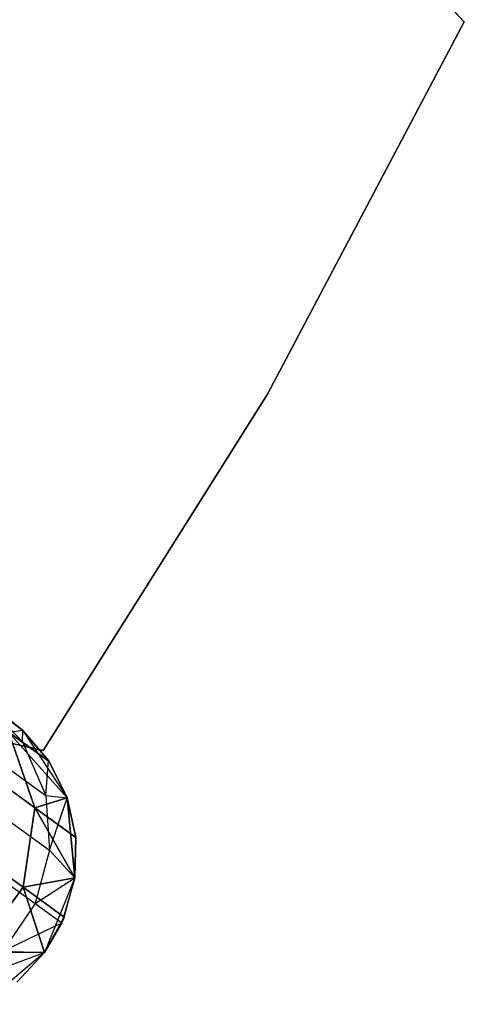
# Model space of a CAD drawing. Extents: x 0.3 to 7.1, y -3.38 to 3.38.
# Tile 274 of 394: x 6.43 to 6.7, y -2.03 to -1.44. Entities that reach past the tile are written whole.
import ezdxf

# ---------------------------------------------------------------- set-up
doc = ezdxf.new("R2010")
doc.units = 0
doc.header["$LTSCALE"] = 2.54
doc.layers.get('0').update_dxf_attribs({"linetype": 'CONTINUOUS'})

# ---------------------------------------------------------------- blocks, each defined once
blk = doc.blocks.new('SINGLES_B_BB_STL')
at = {"color": 0}
for p, q in [((6.69661, -1.44465, 1.9), (6.66507, -1.41074, 1.9)), ((6.66507, -1.41074, 1.7), (6.69661, -1.44465, 1.7)), ((6.66507, -1.41074, 1.7), (6.69661, -1.44465, 1.7)), ((6.69661, -1.44465, 1.9), (6.66507, -1.41074, 1.9)), ((6.5795, -1.66615, 1.7), (6.69661, -1.44465, 1.7)), ((6.69661, -1.44465, 1.9), (6.5795, -1.66615, 1.9)), ((6.69661, -1.44465, 1.9), (6.5795, -1.66615, 1.9)), ((6.5795, -1.66615, 1.7), (6.69661, -1.44465, 1.7)), ((6.69661, -1.44465, 1.7), (6.69661, -1.44465, 1.9)), ((6.69661, -1.44465, 1.7), (6.69661, -1.44465, 1.9)), ((6.44606, -1.87822, 1.7), (6.5795, -1.66615, 1.7)), ((6.5795, -1.66615, 1.9), (6.44606, -1.87822, 1.9)), ((6.5795, -1.66615, 1.9), (6.44606, -1.87822, 1.9)), ((6.44606, -1.87822, 1.7), (6.5795, -1.66615, 1.7)), ((6.5795, -1.66615, 1.7), (6.5795, -1.66615, 1.9)), ((6.5795, -1.66615, 1.7), (6.5795, -1.66615, 1.9)), ((6.40959, -1.84771, 39.41335), (6.43416, -1.86646, 39.09119)), ((6.40959, -1.84771, 39.41335), (6.43416, -1.86646, 39.09119)), ((6.40959, -1.84771, 39.41335), (6.43388, -1.87308, 39.41739)), ((6.40959, -1.84771, 39.41335), (6.43388, -1.87308, 39.41739)), ((6.40478, -1.85195, 39.64402), (6.43388, -1.87308, 39.41739)), ((6.40478, -1.85195, 39.64402), (6.43388, -1.87308, 39.41739)), ((6.43416, -1.86646, 1.7), (6.41465, -1.85229, 11.29242)), ((6.43416, -1.86646, 1.7), (6.41465, -1.85229, 11.29242)), ((6.4413, -1.91239, 16.54461), (6.36892, -1.85981, 16.12883)), ((6.4413, -1.91239, 16.54461), (6.36892, -1.85981, 16.12883)), ((6.36892, -1.85981, 12.13244), (6.4413, -1.91239, 11.71666)), ((6.36892, -1.85981, 12.13244), (6.4413, -1.91239, 11.71666)), ((6.42483, -1.85879, 1.7), (6.43416, -1.86646, 1.7)), ((6.43416, -1.86646, 16.96885), (6.42483, -1.85879, 16.96885)), ((6.42483, -1.85879, 39.09119), (6.43416, -1.86646, 39.09119)), ((6.43416, -1.86646, 16.96885), (6.42483, -1.85879, 16.96885)), ((6.43416, -1.86646, 11.29242), (6.42483, -1.85879, 11.29242)), ((6.43416, -1.86646, 11.29242), (6.42483, -1.85879, 11.29242)), ((6.43416, -1.86646, 1.7), (6.42483, -1.85879, 11.29242)), ((6.43416, -1.86646, 1.7), (6.42483, -1.85879, 11.29242)), ((6.42483, -1.85879, 1.7), (6.43416, -1.86646, 1.7)), ((6.42483, -1.85879, 39.09119), (6.43416, -1.86646, 39.09119)), ((6.401, -1.86796, 1.9), (6.44606, -1.87822, 1.9)), ((6.44606, -1.87822, 1.7), (6.401, -1.86796, 1.7)), ((6.44606, -1.87822, 1.7), (6.401, -1.86796, 1.7)), ((6.401, -1.86796, 1.9), (6.44606, -1.87822, 1.9)), ((6.43416, -1.86646, 16.96885), (6.42573, -1.86747, 16.55016)), ((6.43416, -1.86646, 16.96885), (6.42573, -1.86747, 16.55016)), ((6.43416, -1.86646, 11.29242), (6.42573, -1.86747, 11.71111)), ((6.43416, -1.86646, 11.29242), (6.42573, -1.86747, 11.71111)), ((6.4497, -1.88489, 16.96885), (6.42573, -1.86747, 16.55016)), ((6.4497, -1.88489, 16.96885), (6.42573, -1.86747, 16.55016)), ((6.46039, -1.9065, 16.96885), (6.42573, -1.86747, 16.55016)), ((6.46039, -1.9065, 16.96885), (6.42573, -1.86747, 16.55016)), ((6.4413, -1.91239, 16.54461), (6.42573, -1.86747, 16.55016)), ((6.4413, -1.91239, 16.54461), (6.42573, -1.86747, 16.55016)), ((6.42573, -1.86747, 11.71111), (6.4497, -1.88489, 11.29242)), ((6.42573, -1.86747, 11.71111), (6.4497, -1.88489, 11.29242)), ((6.42573, -1.86747, 11.71111), (6.46039, -1.9065, 11.29242)), ((6.42573, -1.86747, 11.71111), (6.46039, -1.9065, 11.29242)), ((6.42573, -1.86747, 11.71111), (6.4413, -1.91239, 11.71666)), ((6.42573, -1.86747, 11.71111), (6.4413, -1.91239, 11.71666)), ((6.43388, -1.87308, 39.41739), (6.43416, -1.86646, 39.09119)), ((6.43388, -1.87308, 39.41739), (6.43416, -1.86646, 39.09119)), ((6.43416, -1.86646, 1.7), (6.46039, -1.9065, 1.7)), ((6.4497, -1.88489, 16.96885), (6.43416, -1.86646, 39.09119)), ((6.43416, -1.86646, 39.09119), (6.44931, -1.8843, 39.09119)), ((6.4497, -1.88489, 16.96885), (6.43416, -1.86646, 39.09119)), ((6.4497, -1.88489, 16.96885), (6.43416, -1.86646, 16.96885)), ((6.43416, -1.86646, 16.96885), (6.43416, -1.86646, 39.09119)), ((6.43416, -1.86646, 16.96885), (6.43416, -1.86646, 39.09119)), ((6.4497, -1.88489, 16.96885), (6.43416, -1.86646, 16.96885)), ((6.4497, -1.88489, 11.29242), (6.43416, -1.86646, 11.29242)), ((6.43416, -1.86646, 11.29242), (6.43416, -1.86646, 1.7)), ((6.43416, -1.86646, 11.29242), (6.43416, -1.86646, 1.7)), ((6.4497, -1.88489, 11.29242), (6.43416, -1.86646, 11.29242)), ((6.4497, -1.88489, 11.29242), (6.43416, -1.86646, 1.7)), ((6.4497, -1.88489, 11.29242), (6.43416, -1.86646, 1.7)), ((6.43416, -1.86646, 1.7), (6.46039, -1.9065, 1.7)), ((6.43416, -1.86646, 39.09119), (6.44931, -1.8843, 39.09119)), ((6.43388, -1.87308, 39.41739), (6.44931, -1.8843, 39.09119)), ((6.43388, -1.87308, 39.41739), (6.44931, -1.8843, 39.09119)), ((6.43388, -1.87308, 39.41739), (6.44771, -1.90508, 39.4209)), ((6.43388, -1.87308, 39.41739), (6.44771, -1.90508, 39.4209)), ((6.44606, -1.87822, 1.9), (6.44606, -1.87822, 1.7)), ((6.44606, -1.87822, 1.9), (6.44606, -1.87822, 1.7)), ((6.4183, -1.88371, 39.64996), (6.44771, -1.90508, 39.4209)), ((6.4183, -1.88371, 39.64996), (6.44771, -1.90508, 39.4209)), ((6.44771, -1.90508, 39.4209), (6.44931, -1.8843, 39.09119)), ((6.44771, -1.90508, 39.4209), (6.44931, -1.8843, 39.09119)), ((6.46039, -1.9065, 16.96885), (6.44931, -1.8843, 39.09119)), ((6.44931, -1.8843, 39.09119), (6.46039, -1.9065, 39.09119)), ((6.46039, -1.9065, 16.96885), (6.44931, -1.8843, 39.09119)), ((6.4497, -1.88489, 16.96885), (6.44931, -1.8843, 39.09119)), ((6.4497, -1.88489, 16.96885), (6.44931, -1.8843, 39.09119)), ((6.44931, -1.8843, 39.09119), (6.46039, -1.9065, 39.09119)), ((6.46039, -1.9065, 16.96885), (6.4497, -1.88489, 16.96885)), ((6.46039, -1.9065, 16.96885), (6.4497, -1.88489, 16.96885)), ((6.46039, -1.9065, 11.29242), (6.4497, -1.88489, 11.29242)), ((6.4497, -1.88489, 11.29242), (6.46039, -1.9065, 1.7)), ((6.4497, -1.88489, 11.29242), (6.46039, -1.9065, 1.7)), ((6.46039, -1.9065, 11.29242), (6.4497, -1.88489, 11.29242)), ((6.4342, -1.95962, 16.54148), (6.36129, -1.90665, 16.12262)), ((6.4342, -1.95962, 16.54148), (6.36129, -1.90665, 16.12262)), ((6.36129, -1.90665, 12.13865), (6.4342, -1.95962, 11.71979)), ((6.36129, -1.90665, 12.13865), (6.4342, -1.95962, 11.71979)), ((6.46039, -1.9065, 16.96885), (6.4413, -1.91239, 16.54461)), ((6.46039, -1.9065, 16.96885), (6.4413, -1.91239, 16.54461)), ((6.4413, -1.91239, 11.71666), (6.46039, -1.9065, 11.29242)), ((6.4413, -1.91239, 11.71666), (6.46039, -1.9065, 11.29242)), ((6.44771, -1.90508, 39.4209), (6.46039, -1.9065, 39.09119)), ((6.44771, -1.90508, 39.4209), (6.46039, -1.9065, 39.09119)), ((6.44771, -1.90508, 39.4209), (6.4499, -1.93761, 39.42335)), ((6.44771, -1.90508, 39.4209), (6.4499, -1.93761, 39.42335)), ((6.4499, -1.93761, 39.42335), (6.46039, -1.9065, 39.09119)), ((6.4499, -1.93761, 39.42335), (6.46039, -1.9065, 39.09119)), ((6.46039, -1.9065, 1.7), (6.465, -1.95414, 1.7)), ((6.46039, -1.9065, 39.09119), (6.46039, -1.9065, 16.96885)), ((6.465, -1.95414, 16.96885), (6.46039, -1.9065, 39.09119)), ((6.46039, -1.9065, 39.09119), (6.465, -1.95414, 39.09119)), ((6.465, -1.95414, 16.96885), (6.46039, -1.9065, 39.09119)), ((6.46559, -1.93004, 16.96885), (6.46039, -1.9065, 39.09119)), ((6.46559, -1.93004, 16.96885), (6.46039, -1.9065, 39.09119)), ((6.46559, -1.93004, 16.96885), (6.46039, -1.9065, 16.96885)), ((6.46039, -1.9065, 39.09119), (6.46039, -1.9065, 16.96885)), ((6.46559, -1.93004, 16.96885), (6.46039, -1.9065, 16.96885)), ((6.46559, -1.93004, 11.29242), (6.46039, -1.9065, 11.29242)), ((6.46039, -1.9065, 1.7), (6.46559, -1.93004, 11.29242)), ((6.46039, -1.9065, 1.7), (6.465, -1.95414, 1.7)), ((6.46039, -1.9065, 11.29242), (6.46039, -1.9065, 1.7)), ((6.46039, -1.9065, 11.29242), (6.46039, -1.9065, 1.7)), ((6.46559, -1.93004, 11.29242), (6.46039, -1.9065, 11.29242)), ((6.46039, -1.9065, 1.7), (6.46559, -1.93004, 11.29242)), ((6.46039, -1.9065, 39.09119), (6.465, -1.95414, 39.09119)), ((6.42028, -1.91609, 39.65411), (6.4499, -1.93761, 39.42335)), ((6.42028, -1.91609, 39.65411), (6.4499, -1.93761, 39.42335)), ((6.4342, -1.95962, 16.54148), (6.4413, -1.91239, 16.54461)), ((6.4342, -1.95962, 16.54148), (6.4413, -1.91239, 16.54461)), ((6.4413, -1.91239, 11.71666), (6.4342, -1.95962, 11.71979)), ((6.4413, -1.91239, 11.71666), (6.4342, -1.95962, 11.71979)), ((6.46559, -1.93004, 16.96885), (6.4413, -1.91239, 16.54461)), ((6.46559, -1.93004, 16.96885), (6.4413, -1.91239, 16.54461)), ((6.465, -1.95414, 16.96885), (6.4413, -1.91239, 16.54461)), ((6.465, -1.95414, 16.96885), (6.4413, -1.91239, 16.54461)), ((6.4413, -1.91239, 11.71666), (6.46559, -1.93004, 11.29242)), ((6.4413, -1.91239, 11.71666), (6.46559, -1.93004, 11.29242)), ((6.4413, -1.91239, 11.71666), (6.465, -1.95414, 11.29242)), ((6.4413, -1.91239, 11.71666), (6.465, -1.95414, 11.29242)), ((6.465, -1.95414, 16.96885), (6.46559, -1.93004, 16.96885)), ((6.465, -1.95414, 16.96885), (6.46559, -1.93004, 16.96885)), ((6.465, -1.95414, 11.29242), (6.46559, -1.93004, 11.29242)), ((6.46559, -1.93004, 11.29242), (6.465, -1.95414, 1.7)), ((6.46559, -1.93004, 11.29242), (6.465, -1.95414, 1.7)), ((6.465, -1.95414, 11.29242), (6.46559, -1.93004, 11.29242)), ((6.4499, -1.93761, 39.42335), (6.44143, -1.96934, 39.42473)), ((6.4499, -1.93761, 39.42335), (6.44143, -1.96934, 39.42473)), ((6.4499, -1.93761, 39.42335), (6.465, -1.95414, 39.09119)), ((6.4499, -1.93761, 39.42335), (6.465, -1.95414, 39.09119)), ((6.41168, -1.94772, 39.65645), (6.44143, -1.96934, 39.42473)), ((6.41168, -1.94772, 39.65645), (6.44143, -1.96934, 39.42473)), ((6.465, -1.95414, 16.96885), (6.4342, -1.95962, 16.54148)), ((6.465, -1.95414, 16.96885), (6.4342, -1.95962, 16.54148)), ((6.4342, -1.95962, 11.71979), (6.465, -1.95414, 11.29242)), ((6.4342, -1.95962, 11.71979), (6.465, -1.95414, 11.29242)), ((6.44143, -1.96934, 39.42473), (6.465, -1.95414, 39.09119)), ((6.44143, -1.96934, 39.42473), (6.465, -1.95414, 39.09119)), ((6.465, -1.95414, 1.7), (6.44696, -1.99847, 1.7)), ((6.465, -1.95414, 11.29242), (6.44696, -1.99847, 1.7)), ((6.465, -1.95414, 1.7), (6.44696, -1.99847, 1.7)), ((6.465, -1.95414, 11.29242), (6.44696, -1.99847, 1.7)), ((6.465, -1.95414, 39.09119), (6.45721, -1.9808, 39.09119)), ((6.465, -1.95414, 39.09119), (6.45721, -1.9808, 39.09119)), ((6.45867, -1.9774, 16.96885), (6.465, -1.95414, 39.09119)), ((6.45867, -1.9774, 16.96885), (6.465, -1.95414, 39.09119)), ((6.45867, -1.9774, 16.96885), (6.465, -1.95414, 16.96885)), ((6.45867, -1.9774, 16.96885), (6.465, -1.95414, 16.96885)), ((6.45867, -1.9774, 11.29242), (6.465, -1.95414, 11.29242)), ((6.45867, -1.9774, 11.29242), (6.465, -1.95414, 11.29242)), ((6.465, -1.95414, 16.96885), (6.465, -1.95414, 39.09119)), ((6.465, -1.95414, 16.96885), (6.465, -1.95414, 39.09119)), ((6.465, -1.95414, 11.29242), (6.465, -1.95414, 1.7)), ((6.465, -1.95414, 11.29242), (6.465, -1.95414, 1.7)), ((6.40607, -1.99835, 16.54148), (6.4342, -1.95962, 16.54148)), ((6.40607, -1.99835, 16.54148), (6.4342, -1.95962, 16.54148)), ((6.4342, -1.95962, 11.71979), (6.40607, -1.99835, 11.71979)), ((6.4342, -1.95962, 11.71979), (6.40607, -1.99835, 11.71979)), ((6.45867, -1.9774, 16.96885), (6.4342, -1.95962, 16.54148)), ((6.45867, -1.9774, 16.96885), (6.4342, -1.95962, 16.54148)), ((6.44696, -1.99847, 16.96885), (6.4342, -1.95962, 16.54148)), ((6.44696, -1.99847, 16.96885), (6.4342, -1.95962, 16.54148)), ((6.4342, -1.95962, 11.71979), (6.45867, -1.9774, 11.29242)), ((6.4342, -1.95962, 11.71979), (6.45867, -1.9774, 11.29242)), ((6.4342, -1.95962, 11.71979), (6.44696, -1.99847, 11.29242)), ((6.4342, -1.95962, 11.71979), (6.44696, -1.99847, 11.29242)), ((6.44143, -1.96934, 39.42473), (6.42221, -1.99767, 39.42486)), ((6.44143, -1.96934, 39.42473), (6.42221, -1.99767, 39.42486)), ((6.44143, -1.96934, 39.42473), (6.45721, -1.9808, 39.09119)), ((6.44143, -1.96934, 39.42473), (6.45721, -1.9808, 39.09119)), ((6.42221, -1.99767, 39.42486), (6.45721, -1.9808, 39.09119)), ((6.42221, -1.99767, 39.42486), (6.45721, -1.9808, 39.09119)), ((6.44696, -1.99847, 16.96885), (6.45867, -1.9774, 16.96885)), ((6.44696, -1.99847, 16.96885), (6.45867, -1.9774, 16.96885)), ((6.44696, -1.99847, 11.29242), (6.45867, -1.9774, 11.29242)), ((6.45867, -1.9774, 11.29242), (6.44696, -1.99847, 1.7)), ((6.45867, -1.9774, 11.29242), (6.44696, -1.99847, 1.7)), ((6.44696, -1.99847, 11.29242), (6.45867, -1.9774, 11.29242)), ((6.44696, -1.99847, 16.96885), (6.45721, -1.9808, 39.09119)), ((6.45721, -1.9808, 39.09119), (6.44696, -1.99847, 39.09119)), ((6.44696, -1.99847, 16.96885), (6.45721, -1.9808, 39.09119)), ((6.45721, -1.9808, 39.09119), (6.44696, -1.99847, 39.09119)), ((6.45867, -1.9774, 16.96885), (6.45721, -1.9808, 39.09119)), ((6.45867, -1.9774, 16.96885), (6.45721, -1.9808, 39.09119)), ((6.44696, -1.99847, 16.96885), (6.40607, -1.99835, 16.54148)), ((6.44696, -1.99847, 16.96885), (6.40607, -1.99835, 16.54148)), ((6.40607, -1.99835, 11.71979), (6.44696, -1.99847, 11.29242)), ((6.40607, -1.99835, 11.71979), (6.44696, -1.99847, 11.29242)), ((6.42221, -1.99767, 39.42486), (6.44696, -1.99847, 39.09119)), ((6.42221, -1.99767, 39.42486), (6.44696, -1.99847, 39.09119)), ((6.39499, -2.01773, 39.42366), (6.44696, -1.99847, 39.09119)), ((6.39499, -2.01773, 39.42366), (6.44696, -1.99847, 39.09119)), ((6.44696, -1.99847, 1.7), (6.41037, -2.02933, 1.7)), ((6.44696, -1.99847, 39.09119), (6.41037, -2.02933, 39.09119)), ((6.44696, -1.99847, 11.29242), (6.41037, -2.02933, 1.7)), ((6.44696, -1.99847, 1.7), (6.41037, -2.02933, 1.7)), ((6.44696, -1.99847, 11.29242), (6.41037, -2.02933, 1.7)), ((6.44696, -1.99847, 39.09119), (6.41037, -2.02933, 39.09119)), ((6.43054, -2.01612, 16.96885), (6.44696, -1.99847, 39.09119)), ((6.43054, -2.01612, 16.96885), (6.44696, -1.99847, 39.09119)), ((6.43054, -2.01612, 16.96885), (6.44696, -1.99847, 16.96885)), ((6.43054, -2.01612, 16.96885), (6.44696, -1.99847, 16.96885)), ((6.43054, -2.01612, 11.29242), (6.44696, -1.99847, 11.29242)), ((6.43054, -2.01612, 11.29242), (6.44696, -1.99847, 11.29242)), ((6.44696, -1.99847, 16.96885), (6.44696, -1.99847, 39.09119)), ((6.44696, -1.99847, 16.96885), (6.44696, -1.99847, 39.09119)), ((6.44696, -1.99847, 11.29242), (6.44696, -1.99847, 1.7)), ((6.44696, -1.99847, 11.29242), (6.44696, -1.99847, 1.7))]:
    blk.add_line(p, q, dxfattribs=at)

msp = doc.modelspace()

# ---------------------------------------------------------------- block references
at = {"color": 0}
msp.add_blockref('SINGLES_B_BB_STL', (0, 0), dxfattribs=at)

doc.saveas('drawing.dxf')
